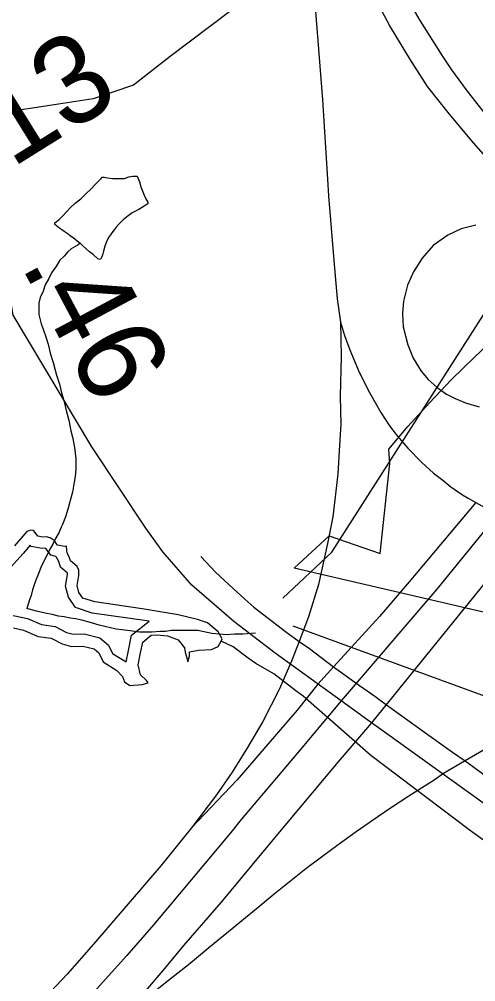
# Model space of a CAD drawing. Extents: x 2001466 to 31450019, y -30647475 to 847247.
# Drawn here: x 2039650 to 2040947, y 764118 to 766850 of the extents above; entities that cross this region are included whole.
import ezdxf

# ---------------------------------------------------------------- set-up
doc = ezdxf.new("R2010")
doc.units = 0
for name, color, linetype in [('Exist Hydrographic Buffer Line', 7, 'Continuous'), ('Exist Hydrographic Creek Single Shore', 7, 'Continuous'), ('Exist Hydrographic Lake Shore', 7, 'Continuous'), ('Exist Hydrographic Misc Water Feature', 7, 'Continuous'), ('Exist Road Non-System Type 51', 7, 'Continuous'), ('Exist Road Primary NC UnDivided 4 Lane Attributed', 7, 'Continuous'), ('Exist Road Secondary Mileage Hundredths English Label', 7, 'Continuous'), ('Exist Road Secondary Type 51 Attributed', 7, 'Continuous'), ('Exist Road Secondary Type 51 Divided Attributed', 7, 'Continuous'), ('Exist Road Secondary Type 51 Number Label', 7, 'Continuous'), ('Map Preparation Boundary City Limit Buffer Line', 7, 'Continuous'), ('Prop Road Primary Interstate Projected', 7, 'Continuous')]:
    doc.layers.add(name, color=color, linetype=linetype)

msp = doc.modelspace()

# ---------------------------------------------------------------- linework, layer by layer
at = {"layer": 'Exist Hydrographic Buffer Line'}
for points in [[(2040019, 765141.2), (2039856.7, 765164.4), (2039810.1, 765179.9), (2039789.3, 765209.7), (2039781.4, 765241.2), (2039786.9, 765274.1), (2039786.9, 765278), (2039767.3, 765294.3), (2039762, 765310.5), (2039754.3, 765323.8), (2039754.1, 765325.5), (2039739.9, 765328.6), (2039726.4, 765347.1), (2039724.6, 765348.3), (2039714.5, 765347.6), (2039684.1, 765353.3), (2039681, 765357.4), (2039660.9, 765333.7), (2039616.7, 765284.7)], [(2039632.1, 765157.9), (2039672.8, 765148.8), (2039713, 765131.8), (2039751.4, 765126.8), (2039784.3, 765109.4), (2039802.7, 765104.1), (2039834, 765105.6), (2039879.2, 765094.3), (2039903.4, 765073.1), (2039914.9, 765050), (2039953.9, 765025.7), (2039960.1, 765058.3), (2039969.2, 765101.3), (2040019, 765141.2)]]:
    msp.add_lwpolyline(points, dxfattribs=at)
at = {"layer": 'Exist Hydrographic Creek Single Shore'}
for points in [[(2040398.6, 765206.4), (2040538.1, 765337.2), (2041012.2, 766078.8), (2041320.1, 766246.4), (2041570.1, 766464.4), (2041719.2, 766697.6), (2041819, 766764.5), (2042060.2, 766815.3), (2042202.1, 767015.9), (2042226.1, 767156.4), (2042393.2, 767300.7), (2042651.1, 767315), (2043058.2, 767949.8), (2043366.2, 768251.9), (2043449.2, 768358.5), (2043574.1, 768424.9), (2043799, 768436.7), (2043940.1, 768519.1), (2044148, 768744.5), (2044364.1, 769068.2)], [(2041631.1, 763813.2), (2041061, 764453.7), (2040927.9, 764549.2), (2040648.3, 764759.8), (2040456.3, 764928.3), (2040435.4, 764944), (2040373.3, 764991.6), (2040321.6, 765021.4), (2040300.1, 765036), (2040257.3, 765068.9), (2040223.1, 765084.7)]]:
    msp.add_lwpolyline(points, dxfattribs=at)
at = {"layer": 'Exist Hydrographic Lake Shore'}
for points in [[(2039998.9, 765176.7), (2039864.1, 765196), (2039830.4, 765207.2), (2039819.2, 765223.3), (2039814.4, 765242.5), (2039819.2, 765271.4), (2039819.2, 765285.9), (2039814.4, 765297.1), (2039795.2, 765313.2), (2039791.7, 765323.7), (2039785.7, 765334.2), (2039784.8, 765342), (2039783.9, 765354.1), (2039778.7, 765353.2), (2039758.8, 765357.6), (2039749.2, 765370.6), (2039738, 765378.4), (2039727.6, 765381), (2039716.3, 765380.1), (2039702.4, 765382.7), (2039694.6, 765393.1), (2039690.3, 765398.4), (2039682.5, 765400.1), (2039671.2, 765395.8), (2039636.5, 765355)], [(2040223.1, 765084.7), (2040226.6, 765091.7), (2040215.4, 765110.9), (2040184.9, 765136.6), (2040156.1, 765146.2), (2040101.5, 765159.1), (2039998.9, 765176.7)], [(2039633.3, 765122.2), (2039662.2, 765115.8), (2039703.9, 765098.1), (2039740.8, 765093.3), (2039771.3, 765077.2), (2039798.5, 765069.2), (2039830.6, 765070.8), (2039862.7, 765062.8), (2039875.5, 765051.6), (2039888.4, 765025.9), (2039926.8, 765001.8), (2039942.9, 764984.1), (2039949.3, 764969.7), (2039963.7, 764958.5), (2039998.9, 764961.7), (2040016.5, 764966.5), (2040011.7, 764972.9), (2039994.1, 764989), (2039987.6, 765017.8), (2039994.1, 765051.6), (2040000.5, 765082), (2040024.5, 765101.3), (2040040.6, 765102.9), (2040071, 765099.7), (2040101.5, 765088.5), (2040119.2, 765066), (2040120.8, 765053.2), (2040127.2, 765033.9), (2040128.8, 765025.9), (2040133.6, 765041.9), (2040133.6, 765054.8), (2040159.3, 765059.6), (2040196.1, 765061.2), (2040215.4, 765069.2), (2040223.1, 765084.7)]]:
    msp.add_lwpolyline(points, dxfattribs=at)
at = {"layer": 'Exist Hydrographic Misc Water Feature'}
for points in [[(2039823.3, 766214.1), (2039819.2, 766216), (2039803.2, 766230), (2039795.2, 766234), (2039789.2, 766240), (2039777.3, 766248), (2039771.2, 766252), (2039765.2, 766256), (2039755.2, 766263.9), (2039751.3, 766267.9), (2039751.3, 766271.9), (2039763.2, 766281.9), (2039773.2, 766291.9), (2039785.1, 766303.9), (2039795.2, 766316), (2039809.1, 766328), (2039825.1, 766340), (2039839.1, 766354.1), (2039853, 766368.1), (2039866.9, 766382.1), (2039874.9, 766390.2), (2039882.9, 766398.2), (2039885, 766402.2), (2039890.9, 766402.2), (2039901, 766400.2), (2039914.9, 766398.2), (2039930.9, 766398.2), (2039949, 766398.3), (2039961.1, 766402.3), (2039973, 766404.4), (2039981, 766404.4), (2039984.8, 766404.4), (2039991, 766388.3), (2039995.1, 766374.3), (2040001, 766360.3), (2040004.9, 766350.4), (2040009, 766340.4), (2040015.2, 766330.4), (2040015.2, 766326.4), (2039997.2, 766314.3), (2039989.2, 766310.3), (2039971.1, 766300.3), (2039959.2, 766292.2), (2039945.1, 766280.3), (2039933.2, 766268.3), (2039925.2, 766260.2), (2039919.2, 766252.2), (2039913.3, 766244.2), (2039909.2, 766238.2), (2039903.2, 766230.2), (2039897.3, 766218.2), (2039893.4, 766206.2), (2039889.3, 766192.2), (2039887.4, 766184.1), (2039885.4, 766178.1), (2039883.3, 766174.1), (2039881.3, 766170.1), (2039877.4, 766168.1), (2039873.3, 766170.1), (2039859.4, 766182.1), (2039849.3, 766190.1), (2039839.5, 766198.1), (2039829.4, 766208.1), (2039823.3, 766214.1)], [(2039823.3, 766214.1), (2039817.3, 766210), (2039797.4, 766198), (2039787.4, 766190), (2039777.3, 766178), (2039765.4, 766165.9), (2039755.4, 766149.9), (2039741.5, 766129.9), (2039733.5, 766113.9), (2039723.6, 766095.9), (2039717.7, 766077.9), (2039709.7, 766059.9), (2039705.6, 766043.8), (2039705.6, 766027.8), (2039705.8, 766011.8), (2039711.7, 765985.9), (2039717.7, 765969.9), (2039725.9, 765945.9), (2039731.8, 765927.9), (2039738, 765902), (2039746, 765875.9), (2039756, 765840), (2039764, 765814), (2039770.2, 765790), (2039776.1, 765768), (2039784.3, 765736), (2039790.3, 765712.1), (2039796.2, 765682.1), (2039802.4, 765660.1), (2039806.5, 765634.1), (2039810.3, 765602.1), (2039810.6, 765574.1), (2039808.5, 765552.1), (2039804.6, 765530.1), (2039800.7, 765508.1), (2039794.6, 765484.1), (2039788.8, 765462.1), (2039780.8, 765438.1), (2039772.8, 765416.1), (2039768.7, 765408.1), (2039763, 765394), (2039752.9, 765376), (2039744.9, 765360), (2039736.9, 765346), (2039728.9, 765330), (2039720.9, 765313.9), (2039711.1, 765294), (2039703.1, 765274), (2039697.2, 765258), (2039691.2, 765242), (2039687.1, 765230), (2039683.2, 765213.9), (2039679.3, 765201.9), (2039671.3, 765177.9)], [(2040321.3, 765107.1), (2040285.2, 765105), (2040261.3, 765105), (2040237.3, 765102.9), (2040219.2, 765104.9), (2040197.3, 765106.9), (2040157.3, 765114.8), (2040133.3, 765114.8), (2040107.3, 765114.7), (2040081.2, 765114.6), (2040065.2, 765112.6), (2040049.2, 765112.6), (2040027.3, 765110.6), (2040005.4, 765110.5), (2039991.4, 765110.5), (2039965.4, 765114.5), (2039941.4, 765116.4), (2039925.4, 765118.4), (2039909.2, 765122.3), (2039893.2, 765126.3), (2039877.2, 765130.3), (2039855.3, 765136.3), (2039827.4, 765144.2), (2039809.3, 765148.2), (2039795.2, 765150.2), (2039777.3, 765154.1), (2039761.3, 765156.1), (2039743.3, 765160), (2039723.2, 765164), (2039699.2, 765169.9), (2039671.3, 765177.9)], [(2042512.8, 764591.6), (2042389.1, 764698.9), (2042173.2, 764657.4), (2042123.1, 764691.2), (2042006, 764683.8), (2041836.2, 764666.9), (2041648.2, 764681.3), (2040427.9, 765127)]]:
    msp.add_lwpolyline(points, dxfattribs=at)
at = {"layer": 'Exist Road Non-System Type 51'}
msp.add_lwpolyline([(2040752.9, 767336.3), (2040701.3, 767279.9), (2040540.4, 767116.5), (2040363.4, 766960.3), (2040078.6, 766744.5), (2039974, 766663.1), (2039859.7, 766624.5), (2039748.7, 766606.8), (2039600.6, 766584.2), (2039376.9, 766568.1), (2039259.5, 766553.6)], dxfattribs=at)
at = {"layer": 'Exist Road Primary NC UnDivided 4 Lane Attributed'}
for points in [[(2041010.8, 765445.8), (2040836.3, 765232.5), (2040564.2, 764915.3)], [(2041104.1, 765411.9), (2041021.9, 765310.6), (2040650.8, 764852.8)], [(2040564.2, 764915.3), (2040447.9, 764776.5), (2040390.7, 764708.7), (2040280.7, 764578.4), (2040250.7, 764541.7), (2040032.2, 764280), (2039955.9, 764192.9), (2039835.1, 764059), (2039794.9, 764019.5), (2039715.1, 763944.6), (2039659, 763896.3), (2039631.9, 763870.7), (2039505.6, 763770.6), (2039426.2, 763714.5), (2039296.6, 763629.2), (2039181, 763560.3), (2039109.7, 763521.8), (2039044.4, 763490.2), (2038889.1, 763420.1), (2038718.6, 763355.9), (2038257.3, 763205.6), (2038219.2, 763193.8)], [(2040650.8, 764852.8), (2040555.3, 764741.4), (2040365.5, 764514.8), (2040223.1, 764344.2), (2040116.3, 764220.4), (2040067.2, 764160.8), (2040009.4, 764093), (2039932.4, 764008.9)]]:
    msp.add_lwpolyline(points, dxfattribs=at)
at = {"layer": 'Exist Road Secondary Type 51 Attributed'}
for points in [[(2040650.8, 764852.8), (2040564.2, 764915.3)], [(2041728, 764025.3), (2041583.2, 764175.9), (2041348.3, 764346.6), (2041090.8, 764536.6), (2040696.9, 764819.5), (2040650.8, 764852.8)]]:
    msp.add_lwpolyline(points, dxfattribs=at)
at = {"layer": 'Exist Road Secondary Type 51 Divided Attributed'}
msp.add_lwpolyline([(2040564.2, 764915.3), (2040376.6, 765050.8), (2040303.7, 765106.2), (2040259.3, 765140.3), (2040140.2, 765244), (2040058, 765338.6), (2040009.4, 765405.4), (2039856.5, 765636.5), (2039632.8, 766010.1), (2039620.4, 766083.4), (2039582.4, 766183.6), (2039474.2, 766377.4), (2039327.6, 766560.9), (2039256.3, 766651.6), (2039118.1, 766802.3)], dxfattribs=at)
at = {"layer": 'Map Preparation Boundary City Limit Buffer Line'}
msp.add_lwpolyline([(2042361.2, 764843.3), (2040430.6, 765292.2), (2040529.9, 765383.8), (2040675.4, 765333.5), (2040702.4, 765588.7), (2040699.5, 765630.1), (2040754.1, 765694), (2040815.2, 765761.6), (2040878.2, 765827.4), (2040943.1, 765891.3), (2041009.8, 765953.4), (2041078.2, 766013.4), (2041148.4, 766071.6), (2041220.1, 766127.6), (2041293.6, 766181.6), (2041368.5, 766233.4), (2041417.6, 766265.8), (2041414.6, 767185.9), (2041413.2, 767593)], dxfattribs=at)
at = {"layer": 'Prop Road Primary Interstate Projected'}
for p, q in [((2040543.5, 765012.9), (2040497.9, 764962.6)), ((2041032.2, 764813), (2040916.8, 764744.7))]:
    msp.add_line(p, q, dxfattribs=at)
for points in [[(2041351.2, 766111), (2041194.9, 766247.1), (2041091.3, 766342.3), (2041004.3, 766427.1), (2040940.1, 766499.6), (2040871.8, 766580.3), (2040809.6, 766659), (2040759.9, 766737.6), (2040702.9, 766831), (2040651.1, 766929.6), (2040614.3, 767014.8), (2040580.9, 767094.9), (2040552.5, 767173.4), (2040530.7, 767243.6), (2040511.4, 767316), (2040490, 767413.2), (2040465.3, 767502.2), (2040452.1, 767558.2)], [(2041477.5, 766109.7), (2041387.9, 766188.4), (2041263.4, 766295.2), (2041183, 766371.2), (2041125.5, 766426), (2041063.8, 766487.7), (2041019.4, 766535.3), (2040975, 766580.7), (2040920.9, 766649.9), (2040878.7, 766706.2), (2040852.7, 766746.2), (2040788.7, 766846.5), (2040742.9, 766927.3), (2040701.6, 767009.7), (2040669.6, 767092.1), (2040640.6, 767170), (2040622.7, 767223.8), (2040599.9, 767300.9), (2040582.9, 767371.6), (2040569, 767435.8), (2040554.4, 767508.9)], [(2040474.5, 767095.6), (2040482.1, 766993.5), (2040511.6, 766620.9), (2040525.7, 766396.6), (2040528.4, 766348.5), (2040543.2, 766165.7), (2040553.1, 766056.8), (2040563, 765989.9)], [(2040947, 766265.9), (2040905.5, 766255), (2040867.7, 766236.7), (2040826.2, 766207.4), (2040794.5, 766172.1), (2040770.1, 766133), (2040753, 766095.2), (2040742, 766050.1), (2040738.3, 766014.8), (2040740.8, 765977), (2040754.2, 765925.8), (2040768.8, 765888), (2040792, 765851.4), (2040811.5, 765827), (2040837.2, 765805), (2040864, 765785.5), (2040888.4, 765773.3), (2040917.7, 765761.2), (2040956.7, 765750.2)], [(2040563, 765989.9), (2040564.2, 765892.2), (2040561.6, 765779.9), (2040563.3, 765699.7), (2040559.5, 765640.6), (2040554.8, 765559.8), (2040546.9, 765486.2), (2040540.5, 765437.8), (2040526.1, 765362.3), (2040500, 765245.7), (2040471.5, 765153.9), (2040445.3, 765083.5)], [(2040563, 765989.9), (2040574.3, 765952.3), (2040589.2, 765911.8), (2040615.8, 765847.9), (2040644.6, 765790.4), (2040677.6, 765734), (2040702.1, 765695.7), (2040723.5, 765668), (2040753.5, 765632.8), (2040793.6, 765592.1), (2040826.7, 765561.8), (2040853.4, 765541.5), (2040875.9, 765522.5), (2040890.8, 765512.5), (2040909.4, 765500.2), (2040925.3, 765490.9), (2040946.9, 765478.1)], [(2040946.9, 765478.1), (2040757.9, 765253.5), (2040673.8, 765154.8), (2040543.5, 765012.9)], [(2040946.9, 765478.1), (2040964.4, 765468.8), (2040978.3, 765461.1), (2040997.8, 765451.8), (2041010.8, 765445.8)], [(2040166, 765324.6), (2040206.1, 765281.8), (2040246.1, 765244.6), (2040290.7, 765203.5), (2040316.6, 765180.9), (2040409.7, 765109.5), (2040445.3, 765083.5)], [(2040445.3, 765083.5), (2040423, 765027.9)], [(2040445.3, 765083.5), (2040474.3, 765064), (2040543, 765012.3)], [(2040423, 765027.9), (2040388.8, 764949.3), (2040341.8, 764856.2), (2040298.2, 764782.7), (2040254.6, 764712.7), (2040210.1, 764648.6), (2040138.8, 764554.9)], [(2040543, 765012.3), (2040582.8, 764983.8), (2040607.3, 764965.2)], [(2040497.9, 764962.6), (2040439.3, 764888.6), (2040268.7, 764691.3), (2040138.8, 764554.9)], [(2040607.3, 764965.2), (2040660, 764928.9), (2040693.5, 764904.1)], [(2040693.5, 764904.1), (2040808.2, 764821.8), (2040880.5, 764769.3), (2040916.8, 764744.7)], [(2040916.5, 764744.9), (2040855.6, 764709)], [(2040916.5, 764744.9), (2040990.8, 764690.7), (2041082.9, 764622.8), (2041152.4, 764573.5)], [(2040855.6, 764709), (2040828.5, 764690.2), (2040756.3, 764644.6), (2040705, 764611.1), (2040668.9, 764585.8), (2040607, 764543.7), (2040555.9, 764506.5), (2040505, 764468.3), (2040464, 764438.6), (2040426.5, 764408.5), (2040373.7, 764366.1), (2040328.8, 764328.8), (2040282.4, 764290.9), (2040244.4, 764259.2), (2040188.7, 764214.3), (2040135.6, 764170.2), (2040073.7, 764121.5), (2039932.4, 764008.9)], [(2040138.8, 764554.9), (2040052.1, 764447), (2039861.2, 764224.8), (2039785.7, 764139.3), (2039723.7, 764072.9), (2039694.6, 764040.9), (2039634.8, 763982.4), (2039544.2, 763899.3), (2039452, 763821.1), (2039385.3, 763770.1), (2039337.9, 763734), (2039277.1, 763690.1), (2039246.4, 763669.1), (2039139.8, 763599.5), (2039041, 763543.7), (2038963.1, 763500.7), (2038776.3, 763413.3), (2038725.9, 763392.5), (2038595.3, 763343.5), (2038497.8, 763305.7), (2038341, 763246.1), (2038219.2, 763193.8)]]:
    msp.add_lwpolyline(points, dxfattribs=at)

# ---------------------------------------------------------------- texts
at = {"layer": 'Exist Road Secondary Mileage Hundredths English Label'}
msp.add_text('.46', height=250, rotation=298.0607, dxfattribs=at).set_placement((2039652.4, 766153.6))
at = {"layer": 'Exist Road Secondary Type 51 Number Label'}
msp.add_text('1613', height=250, rotation=31.918, dxfattribs=at).set_placement((2039312, 766229.4))

doc.saveas('drawing.dxf')
